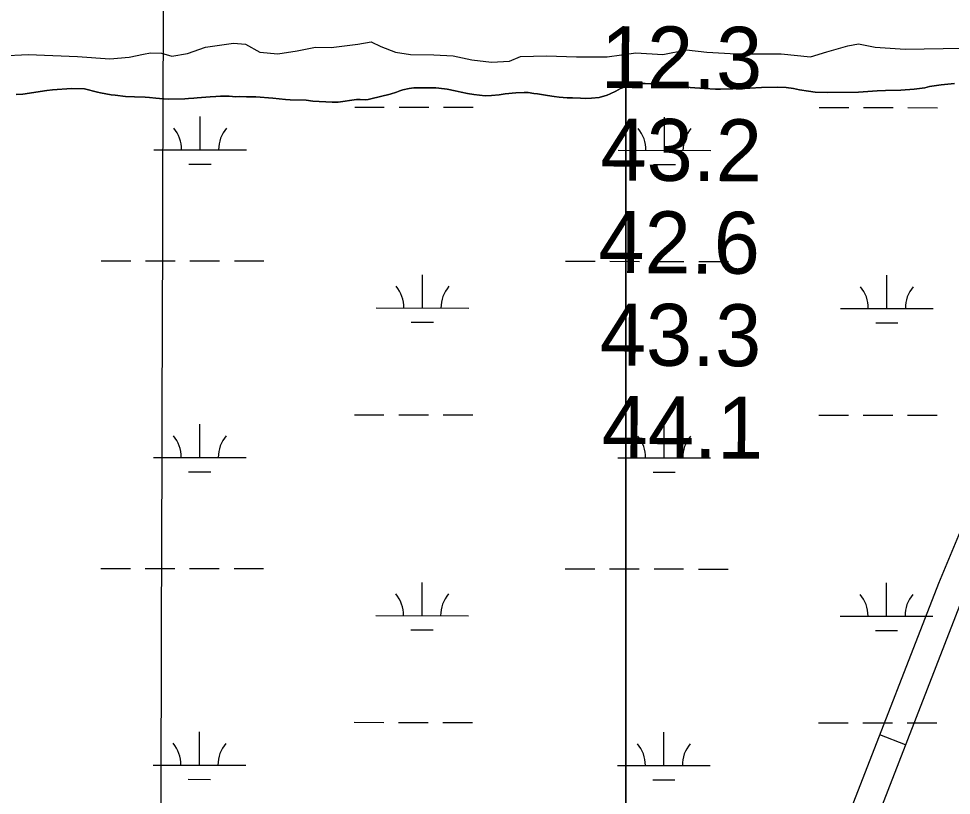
# Model space of a CAD drawing. Extents: x 3148686 to 3186545, y 916144 to 941516.
# Drawn here: x 3171071 to 3172079, y 931096 to 931936 of the extents above; entities that cross this region are included whole.
import ezdxf

# ---------------------------------------------------------------- set-up
doc = ezdxf.new("R2010")
doc.units = 0
for name, color, linetype in [('V-GRID-MAJR', 7, 'Continuous'), ('V-RIVR-EDGE', 7, 'Continuous'), ('V-RIVR-RANG', 7, 'Continuous'), ('V-ROAD-CNTR', 7, 'Continuous'), ('V-SITE-VEGE', 7, 'Continuous'), ('V-WETL-SWMP', 7, 'Continuous')]:
    doc.layers.add(name, color=color, linetype=linetype)

msp = doc.modelspace()

# ---------------------------------------------------------------- linework, layer by layer
at = {"layer": 'V-GRID-MAJR'}
msp.add_spline([(3171195.296, 921496.579), (3171213.805, 927556.221), (3171232.324, 933619.233), (3171250.843, 939682.2930000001), (3171250.853, 939685.613)], degree=3, dxfattribs=at)
at = {"layer": 'V-RIVR-EDGE'}
for points in [[(3171022.361218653, 931894.532071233), (3171080.843323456, 931897.4330311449), (3171134.135189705, 931895.1693571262), (3171169.152998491, 931892.6463126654), (3171190.1718169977, 931894.4216807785), (3171205.7124095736, 931897.7333796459), (3171213.3300517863, 931899.2373280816), (3171225.2069465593, 931898.9034029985), (3171236.162645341, 931895.5261864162), (3171253.2252602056, 931898.5295648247), (3171272.4295505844, 931905.4868876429), (3171302.895600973, 931909.6753509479), (3171315.9884568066, 931908.4247483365), (3171331.499679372, 931899.8587993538), (3171350.6828835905, 931898.288580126), (3171371.7047144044, 931901.2821685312), (3171391.5113372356, 931905.4969895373), (3171408.5656682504, 931905.150262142), (3171437.2028820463, 931908.7341337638), (3171451.522995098, 931911.1351797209), (3171462.170373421, 931906.23594085), (3171477.9921756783, 931900.105679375), (3171494.1268168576, 931897.3247706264), (3171519.404134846, 931896.9577101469), (3171540.1116205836, 931895.9928356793), (3171560.506267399, 931891.678608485), (3171581.819097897, 931889.1894524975), (3171601.0090798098, 931890.3602289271), (3171612.8987768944, 931895.2037400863), (3171641.224657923, 931896.0473691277), (3171673.5044833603, 931894.749322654), (3171706.701739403, 931894.9717923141), (3171737.7768999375, 931899.1587494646), (3171766.705866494, 931897.5644317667), (3171792.3005418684, 931902.3740544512), (3171814.527037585, 931899.8826392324), (3171846.1969998, 931898.2815438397), (3171894.6212564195, 931898.1618045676), (3171926.2867001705, 931894.7333787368)], [(3171926.2867001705, 931894.7333787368), (3171943.965202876, 931900.4762466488), (3171966.8226479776, 931906.8154223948), (3171978.401012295, 931908.9186909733), (3171996.3614777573, 931905.5241536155), (3172028.6390439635, 931903.3124419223), (3172090.4667361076, 931904.3777875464)]]:
    msp.add_lwpolyline(points, dxfattribs=at)
at = {"layer": 'V-ROAD-CNTR'}
msp.add_line((3172029.2190282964, 931150.7555739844), (3172001.251515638, 931161.6099848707), dxfattribs=at)
for points in [[(3173107.5610182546, 931804.6416838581), (3173061.6850230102, 931801.0850755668), (3172768.2443588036, 931788.3946423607), (3172629.354885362, 931773.0606585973), (3172544.667695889, 931761.5100299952), (3172489.0186660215, 931746.0525525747), (3172418.597267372, 931711.2607043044), (3172343.8108506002, 931662.8990113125), (3172286.7503084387, 931617.1057598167), (3172186.1598775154, 931510.372326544), (3172157.9227693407, 931470.6524371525), (3172092.5739448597, 931313.9960712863), (3172000.7162939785, 931077.3153300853), (3171825.1269063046, 930673.5148166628), (3171780.2581432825, 930581.4735428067), (3171755.5425482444, 930546.5397238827), (3171733.5664732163, 930530.0889802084), (3171708.192988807, 930520.3176716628), (3171687.1542553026, 930517.9960145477), (3171637.529372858, 930517.0322666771), (3171546.4674690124, 930516.8655252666), (3171418.4129375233, 930521.293440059), (3171373.742986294, 930525.5172403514)], [(3172131.527230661, 931485.2995628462), (3172064.742055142, 931325.1999287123), (3171972.9657060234, 931088.7286699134), (3171797.8750936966, 930686.0751833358), (3171754.359856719, 930596.810457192), (3171733.781451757, 930567.7242761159), (3171718.911526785, 930556.5930197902), (3171701.039011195, 930549.7103283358), (3171685.213744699, 930547.963985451), (3171637.2106271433, 930547.0317333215), (3171546.95853099, 930546.8664747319), (3171420.345062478, 930551.2445599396), (3171379.8138949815, 930555.0770144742), (3171358.932661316, 930562.3329573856), (3171349.810095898, 930567.589670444)]]:
    msp.add_lwpolyline(points, dxfattribs=at)
at = {"layer": 'V-SITE-VEGE'}
for points in [[(3171472.264000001, 931854.5909999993), (3171451.186000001, 931849.6109999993), (3171448.262000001, 931848.7869999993), (3171445.132000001, 931848.3549999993), (3171439.646000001, 931848.6709999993), (3171435.926000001, 931848.6229999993), (3171415.989000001, 931846.0079999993), (3171409.331000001, 931845.9179999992), (3171388.562000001, 931847.0119999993), (3171381.501000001, 931847.8979999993), (3171364.263000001, 931848.4489999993), (3171359.167000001, 931848.7749999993), (3171345.442000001, 931850.1569999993), (3171327.018000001, 931851.4779999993), (3171317.032000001, 931851.5419999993), (3171309.784000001, 931851.8369999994), (3171305.475000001, 931851.7769999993), (3171298.026000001, 931852.4609999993), (3171288.825000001, 931852.3389999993), (3171283.934000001, 931851.8819999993), (3171277.673000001, 931851.6029999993), (3171263.587000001, 931850.6329999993), (3171260.069000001, 931850.1939999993), (3171254.197000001, 931849.9199999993), (3171250.093000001, 931849.4729999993), (3171232.277000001, 931849.2359999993), (3171223.068000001, 931849.6989999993), (3171218.754000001, 931850.0349999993), (3171212.086000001, 931850.9229999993), (3171207.382000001, 931851.2509999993), (3171196.022000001, 931851.4929999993), (3171186.228000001, 931851.9489999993), (3171174.849000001, 931853.3649999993), (3171170.538000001, 931853.6979999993), (3171159.152000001, 931855.8959999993), (3171156.006000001, 931856.8339999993), (3171141.862000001, 931860.1679999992), (3171127.760000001, 931860.5669999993), (3171107.216000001, 931859.3139999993), (3171101.154000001, 931858.6459999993), (3171075.366000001, 931854.3869999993), (3171068.1240000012, 931854.0939999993)], [(3171726.850000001, 930537.0709999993), (3171726.850000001, 931862.6029999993), (3171721.256000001, 931860.6529999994), (3171716.201000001, 931857.8459999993), (3171709.781000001, 931854.8229999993), (3171706.664000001, 931853.6059999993), (3171698.083000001, 931850.9459999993), (3171689.870000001, 931850.0549999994), (3171683.020000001, 931849.9629999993), (3171677.7320000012, 931850.0879999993), (3171669.304000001, 931850.5629999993), (3171663.625000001, 931850.6819999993), (3171655.001000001, 931851.3509999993), (3171649.510000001, 931851.8649999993), (3171642.250000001, 931852.9429999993), (3171637.738000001, 931853.6659999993), (3171631.455000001, 931854.9539999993), (3171627.533000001, 931855.2939999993), (3171621.453000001, 931856.1909999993), (3171617.142000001, 931856.3279999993), (3171608.139000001, 931856.0129999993), (3171596.602000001, 931854.8779999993), (3171590.153000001, 931853.8129999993), (3171581.552000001, 931852.9159999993), (3171574.701000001, 931852.8259999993), (3171562.540000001, 931854.2289999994), (3171555.675000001, 931855.3119999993), (3171548.802000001, 931856.5899999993), (3171545.853000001, 931857.5299999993), (3171542.513000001, 931858.2699999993), (3171533.680000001, 931859.9159999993), (3171524.855000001, 931860.9709999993), (3171521.5190000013, 931861.5139999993), (3171502.134000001, 931861.4499999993), (3171497.635000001, 931861.1939999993), (3171492.748000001, 931860.5429999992), (3171485.914000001, 931859.0779999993), (3171482.791000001, 931858.2549999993), (3171479.0900000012, 931856.8359999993), (3171472.264000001, 931854.5909999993)], [(3172082.255000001, 931866.0559999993), (3172067.587000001, 931864.6879999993), (3172054.885000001, 931862.7569999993), (3172050.007000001, 931861.5159999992), (3172038.477000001, 931859.7969999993), (3172023.997000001, 931859.0149999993), (3172007.359000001, 931858.5969999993), (3171998.555000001, 931858.0869999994), (3171993.468000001, 931857.6289999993), (3171978.403000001, 931856.8399999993), (3171945.317000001, 931856.3999999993), (3171931.409000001, 931856.8009999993), (3171924.348000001, 931857.6859999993), (3171914.5360000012, 931859.3159999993), (3171908.056000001, 931860.6019999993), (3171900.016000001, 931861.6689999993), (3171890.415000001, 931862.1279999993), (3171873.383000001, 931861.9009999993), (3171860.864000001, 931860.9499999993), (3171849.510000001, 931860.6019999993), (3171842.663000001, 931860.1209999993), (3171829.155000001, 931859.9409999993), (3171823.672000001, 931860.0659999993), (3171811.915000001, 931860.6879999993), (3171796.430000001, 931861.8509999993), (3171789.362000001, 931863.1289999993), (3171781.324000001, 931864.0019999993), (3171778.182000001, 931864.5469999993), (3171772.8940000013, 931864.6719999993), (3171763.682000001, 931865.3309999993), (3171759.963000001, 931865.2839999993), (3171747.618000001, 931866.0969999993), (3171744.288000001, 931866.0539999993), (3171738.228000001, 931865.3839999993), (3171731.195000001, 931864.1169999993), (3171726.850000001, 931862.6029999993)], [(3171726.850000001, 931862.6029999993), (3171726.850000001, 930537.0709999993), (3171741.994000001, 930535.0939999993), (3171769.992000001, 930528.2329999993), (3171792.201000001, 930522.9939999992), (3171830.214000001, 930523.5019999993), (3171880.183000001, 930529.7009999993), (3171968.1440000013, 930537.6149999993), (3172056.876000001, 930542.1649999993), (3172119.883000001, 930544.9319999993)]]:
    msp.add_lwpolyline(points, dxfattribs=at)
at = {"layer": 'V-WETL-SWMP'}
for p, q in [((3171433.8647702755, 931840.5553103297), (3171465.864719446, 931840.5215918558)), ((3171481.8646940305, 931840.5047326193), (3171513.8646432, 931840.4710141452)), ((3171529.864617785, 931840.4541549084), (3171561.864566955, 931840.4204364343)), ((3171935.7719730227, 931840.0264487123), (3171967.7719221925, 931839.9927302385)), ((3171983.771896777, 931839.975871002), (3172015.771845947, 931839.9421525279)), ((3172031.7718205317, 931839.9252932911), (3172063.7717697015, 931839.891574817)), ((3171266.752291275, 931794.3015384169), (3171266.790085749, 931830.3013892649)), ((3171768.659494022, 931793.7726767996), (3171768.6972884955, 931829.7725276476)), ((3171216.7523706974, 931794.3542235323), (3171316.752211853, 931794.2488533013)), ((3171718.6595734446, 931793.8253619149), (3171818.6594145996, 931793.719991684)), ((3171254.736110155, 931778.8832467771), (3171278.7360720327, 931778.857957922)), ((3171756.643312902, 931778.3543851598), (3171780.6432747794, 931778.3290963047)), ((3171159.782404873, 931674.3436176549), (3171191.782354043, 931674.3098991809)), ((3171207.7823286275, 931674.2930399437), (3171239.782277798, 931674.2593214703)), ((3171255.7822523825, 931674.2424622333), (3171287.7822015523, 931674.2087437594)), ((3171303.782176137, 931674.1918845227), (3171335.7821253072, 931674.1581660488)), ((3171661.6896076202, 931673.8147560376), (3171693.68955679, 931673.7810375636)), ((3171709.689531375, 931673.7641783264), (3171741.6894805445, 931673.730459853)), ((3171757.6894551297, 931673.713600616), (3171789.6894042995, 931673.6798821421)), ((3171805.6893788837, 931673.6630229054), (3171837.6893280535, 931673.6293044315)), ((3171507.0445818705, 931623.2358602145), (3171507.0823763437, 931659.2357110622)), ((3172008.9517846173, 931622.7069985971), (3172008.9895790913, 931658.7068494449)), ((3171457.044661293, 931623.2885453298), (3171557.0445024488, 931623.1831750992)), ((3171958.9518640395, 931622.7596837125), (3172058.9517051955, 931622.6543134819)), ((3171495.028400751, 931607.8175685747), (3171519.0283626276, 931607.7922797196)), ((3171996.9356034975, 931607.2887069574), (3172020.9355653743, 931607.2634181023)), ((3171433.5155125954, 931507.8816886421), (3171465.515461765, 931507.8479701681)), ((3171481.51543635, 931507.8311109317), (3171513.5153855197, 931507.7973924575)), ((3171529.515360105, 931507.7805332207), (3171561.515309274, 931507.7468147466)), ((3171935.422715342, 931507.3528270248), (3171967.422664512, 931507.3191085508)), ((3171983.4226390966, 931507.3022493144), (3172015.4225882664, 931507.2685308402)), ((3172031.422562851, 931507.2516716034), (3172063.422512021, 931507.2179531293)), ((3171266.4030335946, 931461.6279167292), (3171266.440828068, 931497.6277675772)), ((3171768.3102363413, 931461.0990551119), (3171768.3480308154, 931497.0989059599)), ((3171216.4031130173, 931461.6806018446), (3171316.4029541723, 931461.5752316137)), ((3171718.310315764, 931461.1517402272), (3171818.310156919, 931461.0463699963)), ((3171254.386852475, 931446.2096250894), (3171278.386814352, 931446.1843362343)), ((3171756.2940552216, 931445.6807634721), (3171780.2940170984, 931445.655474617)), ((3171159.4331471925, 931341.6699959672), (3171191.4330963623, 931341.6362774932)), ((3171207.4330709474, 931341.6194182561), (3171239.4330201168, 931341.5856997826)), ((3171255.432994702, 931341.5688405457), (3171287.4329438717, 931341.5351220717)), ((3171303.432918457, 931341.5182628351), (3171335.432867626, 931341.4845443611)), ((3171661.340349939, 931341.1411343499), (3171693.3402991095, 931341.1074158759)), ((3171709.340273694, 931341.0905566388), (3171741.3402228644, 931341.0568381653)), ((3171757.3401974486, 931341.0399789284), (3171789.340146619, 931341.0062604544)), ((3171805.3401212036, 931340.9894012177), (3171837.340070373, 931340.9556827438)), ((3171506.6953241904, 931290.5622385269), (3171506.7331186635, 931326.5620893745)), ((3172008.6025269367, 931290.0333769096), (3172008.6403214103, 931326.0332277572)), ((3171456.695403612, 931290.6149236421), (3171556.695244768, 931290.5095534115)), ((3171958.602606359, 931290.0860620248), (3172058.6024475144, 931289.9806917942)), ((3171494.6791430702, 931275.143946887), (3171518.679104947, 931275.1186580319)), ((3171996.5863458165, 931274.6150852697), (3172020.586307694, 931274.5897964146)), ((3171433.1662549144, 931175.2080669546), (3171465.1662040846, 931175.1743484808)), ((3171481.166178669, 931175.1574892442), (3171513.166127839, 931175.12377077)), ((3171529.166102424, 931175.1069115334), (3171561.166051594, 931175.0731930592)), ((3171935.0734576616, 931174.6792053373), (3171967.0734068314, 931174.6454868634)), ((3171983.0733814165, 931174.6286276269), (3172015.073330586, 931174.5949091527)), ((3172031.0733051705, 931174.5780499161), (3172063.073254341, 931174.5443314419)), ((3171266.0537759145, 931128.9542950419), (3171266.091570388, 931164.9541458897)), ((3171767.9609786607, 931128.4254334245), (3171767.9987731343, 931164.4252842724)), ((3171216.0538553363, 931129.0069801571), (3171316.0536964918, 931128.9016099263)), ((3171717.9610580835, 931128.4781185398), (3171817.9608992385, 931128.3727483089)), ((3171254.0375947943, 931113.536003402), (3171278.037556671, 931113.5107145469)), ((3171755.944797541, 931113.0071417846), (3171779.9447594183, 931112.9818529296))]:
    msp.add_line(p, q, dxfattribs=at)
for points in [[(3171068.1240000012, 931854.0939999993), (3171075.365000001, 931854.3859999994), (3171101.155000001, 931858.6469999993), (3171107.216000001, 931859.3149999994), (3171127.760000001, 931860.5679999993), (3171141.863000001, 931860.1689999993), (3171156.006000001, 931856.8329999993), (3171159.151000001, 931855.8959999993), (3171170.538000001, 931853.6979999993), (3171174.850000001, 931853.3639999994), (3171186.226000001, 931851.9489999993), (3171196.022000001, 931851.4929999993), (3171207.382000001, 931851.2519999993), (3171212.086000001, 931850.9239999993), (3171218.755000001, 931850.0339999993), (3171223.068000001, 931849.6989999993), (3171232.277000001, 931849.2349999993), (3171250.092000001, 931849.4729999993), (3171254.198000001, 931849.9189999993), (3171260.069000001, 931850.1929999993), (3171263.588000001, 931850.6319999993), (3171277.673000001, 931851.6029999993), (3171283.935000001, 931851.8819999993), (3171288.824000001, 931852.3389999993), (3171298.026000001, 931852.4619999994), (3171305.475000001, 931851.7779999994), (3171309.783000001, 931851.8359999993), (3171317.031000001, 931851.5409999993), (3171327.018000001, 931851.4779999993), (3171345.442000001, 931850.1569999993), (3171359.167000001, 931848.7739999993), (3171364.263000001, 931848.4499999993), (3171381.501000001, 931847.8969999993), (3171388.562000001, 931847.0119999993), (3171409.332000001, 931845.9189999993), (3171415.989000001, 931846.0079999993), (3171435.926000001, 931848.6229999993)], [(3171435.926000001, 931848.6229999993), (3171439.646000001, 931848.6729999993), (3171445.133000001, 931848.3549999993), (3171448.260000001, 931848.7879999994), (3171451.186000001, 931849.6099999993), (3171472.267000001, 931854.5909999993), (3171479.0900000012, 931856.8359999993), (3171482.792000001, 931858.2559999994), (3171485.914000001, 931859.0809999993), (3171492.748000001, 931860.5429999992), (3171497.634000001, 931861.1949999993), (3171502.134000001, 931861.4509999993), (3171521.5190000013, 931861.5139999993), (3171524.855000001, 931860.9709999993), (3171533.680000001, 931859.9139999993), (3171542.513000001, 931858.2689999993), (3171545.852000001, 931857.5309999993), (3171548.802000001, 931856.5909999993), (3171555.672000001, 931855.3119999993), (3171562.540000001, 931854.2289999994), (3171574.699000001, 931852.8249999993), (3171581.551000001, 931852.9159999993), (3171590.154000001, 931853.8139999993), (3171596.602000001, 931854.8789999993), (3171608.139000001, 931856.0119999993), (3171617.142000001, 931856.3279999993), (3171621.452000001, 931856.1899999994), (3171627.534000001, 931855.2919999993), (3171631.455000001, 931854.9529999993), (3171637.738000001, 931853.6659999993), (3171642.251000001, 931852.9429999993), (3171649.510000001, 931851.8649999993), (3171655.000000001, 931851.3509999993), (3171663.6240000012, 931850.6819999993), (3171669.304000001, 931850.5619999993), (3171677.731000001, 931850.0869999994), (3171683.0190000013, 931849.9619999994), (3171689.871000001, 931850.0539999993), (3171698.083000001, 931850.9459999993), (3171706.663000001, 931853.6059999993), (3171709.780000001, 931854.8229999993), (3171716.201000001, 931857.8459999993), (3171721.255000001, 931860.6539999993), (3171731.195000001, 931864.1159999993), (3171738.227000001, 931865.3839999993), (3171744.288000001, 931866.0529999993), (3171747.617000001, 931866.0969999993), (3171759.963000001, 931865.2829999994), (3171763.683000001, 931865.3319999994), (3171772.895000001, 931864.6719999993), (3171778.183000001, 931864.5469999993), (3171781.324000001, 931864.0009999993), (3171789.363000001, 931863.1299999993), (3171796.430000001, 931861.8529999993), (3171811.914000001, 931860.6889999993), (3171823.671000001, 931860.0629999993), (3171829.155000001, 931859.9399999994), (3171842.664000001, 931860.1199999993), (3171849.510000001, 931860.6029999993), (3171860.863000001, 931860.9509999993), (3171873.382000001, 931861.9009999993), (3171890.414000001, 931862.1279999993), (3171900.015000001, 931861.6689999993), (3171908.057000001, 931860.6009999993), (3171914.5360000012, 931859.3169999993), (3171924.348000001, 931857.6859999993), (3171931.409000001, 931856.8009999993), (3171945.317000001, 931856.3989999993), (3171978.403000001, 931856.8399999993), (3171993.470000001, 931857.6289999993), (3171998.555000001, 931858.0879999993), (3172007.359000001, 931858.5969999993), (3172023.997000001, 931859.0149999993), (3172038.477000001, 931859.7959999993), (3172050.006000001, 931861.5159999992), (3172054.885000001, 931862.7559999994), (3172067.587000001, 931864.6879999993), (3172082.254000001, 931866.0579999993)]]:
    msp.add_lwpolyline(points, dxfattribs=at)
for centre, radius, start, end in [((3171211.509941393, 931794.834549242), 35.24628790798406, 359.16780918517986, 40.7114675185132), ((3171321.995638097, 931794.7181300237), 35.24628790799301, 139.16780223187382, 180.71146056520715), ((3171713.4171441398, 931794.3056876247), 35.24628790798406, 359.16780918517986, 40.7114675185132), ((3171823.9028408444, 931794.1892684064), 35.24628790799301, 139.16780223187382, 180.71146056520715), ((3171451.802231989, 931623.7688710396), 35.24628790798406, 359.16780918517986, 40.7114675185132), ((3171562.287928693, 931623.6524518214), 35.24628790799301, 139.16780223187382, 180.71146056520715), ((3171953.709434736, 931623.2400094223), 35.24628790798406, 359.16780918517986, 40.7114675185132), ((3172064.1951314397, 931623.123590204), 35.24628790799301, 139.16780223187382, 180.71146056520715), ((3171211.1606837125, 931462.1609275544), 35.24628790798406, 359.16780918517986, 40.7114675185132), ((3171321.646380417, 931462.0445083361), 35.24628790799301, 139.16780223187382, 180.71146056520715), ((3171713.0678864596, 931461.632065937), 35.24628790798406, 359.16780918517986, 40.7114675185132), ((3171823.553583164, 931461.5156467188), 35.24628790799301, 139.16780223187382, 180.71146056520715), ((3171451.4529743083, 931291.095249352), 35.24628790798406, 359.16780918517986, 40.7114675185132), ((3171561.9386710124, 931290.9788301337), 35.24628790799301, 139.16780223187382, 180.71146056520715), ((3171953.3601770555, 931290.5663877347), 35.24628790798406, 359.16780918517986, 40.7114675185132), ((3172063.845873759, 931290.4499685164), 35.24628790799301, 139.16780223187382, 180.71146056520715), ((3171210.8114260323, 931129.487305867), 35.24628790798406, 359.16780918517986, 40.7114675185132), ((3171321.297122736, 931129.3708866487), 35.24628790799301, 139.16780223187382, 180.71146056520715), ((3171712.718628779, 931128.9584442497), 35.24628790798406, 359.16780918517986, 40.7114675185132), ((3171823.204325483, 931128.8420250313), 35.24628790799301, 139.16780223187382, 180.71146056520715)]:
    msp.add_arc(centre, radius, start, end, dxfattribs=at)

# ---------------------------------------------------------------- texts
at = {"layer": 'V-RIVR-RANG'}
for s, p in [('12.3', (3171699.735552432, 931861.2064447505)), ('43.2', (3171699.391552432, 931761.2064447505)), ('42.6', (3171697.2021285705, 931661.2184557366)), ('43.3', (3171698.704552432, 931561.2074447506)), ('44.1', (3171700.7355259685, 931461.1942877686))]:
    msp.add_text(s, height=67, rotation=359.65832571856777, dxfattribs=at).set_placement(p)

doc.saveas('drawing.dxf')
